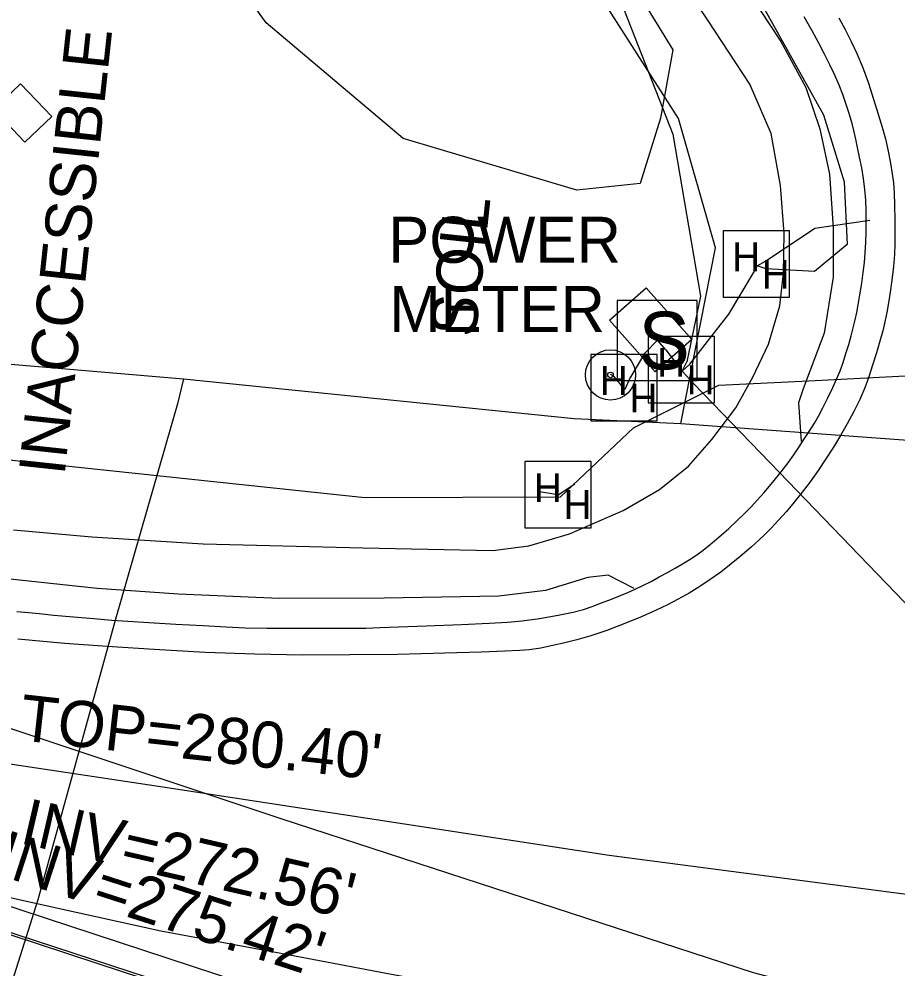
# Model space of a CAD drawing. Extents: x 2100323 to 2109811, y 740376 to 749755.
# Drawn here: x 2106002.2 to 2106078.4, y 742018.8 to 742101.2 of the extents above; entities that cross this region are included whole.
import ezdxf

# ---------------------------------------------------------------- set-up
doc = ezdxf.new("R2010")
doc.units = 0
for name, color, linetype in [('Exist Horizontal Alignment', 7, 'Continuous'), ('Exist Other Culture Area Outline', 7, 'Continuous'), ('Exist Roads Curbs', 7, 'Continuous'), ('Exist Roads Curbs Text', 7, 'Continuous'), ('Exist Roads EOP', 7, 'Continuous'), ('Exist Roads EOP Other', 7, 'Continuous'), ('Exist Roads EOT', 7, 'Continuous'), ('Exist Structure Minor Junction Box', 7, 'Continuous'), ('Exist Structure Minor Junction Box Text', 7, 'Continuous'), ('Exist Structure Minor Pipes RCP 15 Inch Invert', 7, 'Continuous'), ('Exist Structure Minor Storm Sewer Manhole Text', 7, 'Continuous'), ('Exist Utilities Gas UG Line SUE LOS B', 7, 'Continuous'), ('Exist Utilities Other Located Object CELL', 7, 'Continuous'), ('Exist Utilities Other Located Object Text', 7, 'Continuous'), ('Exist Utilities Other Traffic Signal Box CELL', 7, 'Continuous'), ('Exist Utilities Power Hand Hole CELL', 7, 'Continuous'), ('Exist Utilities Power UG Cable SUE LOS B', 7, 'Continuous'), ('Exist Utilities Sanitary Sewer UG Line', 7, 'Continuous'), ('Exist Utilities Sanitary Sewer UG Line Invert Elevation', 7, 'Continuous'), ('Exist Utilities Telephone UG Conduit SUE LOS B', 7, 'Continuous'), ('Exist Utilities TV Hand Hole CELL', 7, 'Continuous'), ('Exist Utilities Water UG Line SUE LOS B', 7, 'Continuous'), ('Exist Vegetation Woods Line', 7, 'Continuous')]:
    doc.layers.add(name, color=color, linetype=linetype)

msp = doc.modelspace()

# ---------------------------------------------------------------- linework, layer by layer
at = {"layer": 'Exist Horizontal Alignment'}
msp.add_line((2105917.003, 742049.445), (2106057.799, 742003.477), dxfattribs=at)
at = {"layer": 'Exist Other Culture Area Outline'}
msp.add_lwpolyline([(2106057.415, 742070.532), (2106053.44, 742075.03), (2106056.618, 742077.84), (2106060.594, 742073.342)], close=True, dxfattribs=at)
at = {"layer": 'Exist Roads Curbs'}
msp.add_lwpolyline([(2106002.001, 742049.738), (2106002.993, 742049.64), (2106003.929, 742049.55), (2106005.211, 742049.431), (2106006.905, 742049.275), (2106008.688, 742049.118), (2106010.236, 742048.992), (2106011.642, 742048.892), (2106013.465, 742048.777), (2106015.796, 742048.641), (2106018.178, 742048.509), (2106020.154, 742048.405), (2106021.815, 742048.33), (2106023.704, 742048.289), (2106025.914, 742048.283), (2106028.06, 742048.291), (2106029.759, 742048.289), (2106031.065, 742048.284), (2106032.3, 742048.299), (2106033.516, 742048.338), (2106035.13, 742048.404), (2106037.555, 742048.495), (2106040.587, 742048.609), (2106043, 742048.715), (2106044.588, 742048.809), (2106045.868, 742048.936), (2106047.356, 742049.141), (2106048.977, 742049.411), (2106050.279, 742049.675), (2106051.187, 742049.92), (2106051.932, 742050.177), (2106052.748, 742050.477), (2106053.612, 742050.81), (2106054.385, 742051.117), (2106055.045, 742051.388), (2106055.671, 742051.664), (2106056.342, 742051.989), (2106057.053, 742052.356), (2106057.762, 742052.736), (2106058.462, 742053.123), (2106059.136, 742053.506), (2106059.768, 742053.874), (2106060.358, 742054.23), (2106060.92, 742054.6), (2106061.456, 742054.988), (2106061.991, 742055.405), (2106062.55, 742055.859), (2106063.139, 742056.358), (2106063.786, 742056.935), (2106064.496, 742057.598), (2106065.184, 742058.264), (2106065.766, 742058.851), (2106066.272, 742059.391), (2106066.879, 742060.083), (2106067.618, 742060.96), (2106068.354, 742061.869), (2106068.954, 742062.655), (2106069.435, 742063.339), (2106069.904, 742064.03), (2106070.379, 742064.747), (2106070.83, 742065.449), (2106071.225, 742066.09), (2106071.578, 742066.698), (2106071.966, 742067.426), (2106072.403, 742068.298), (2106072.826, 742069.186), (2106073.175, 742069.959), (2106073.457, 742070.638), (2106073.719, 742071.352), (2106073.968, 742072.123), (2106074.201, 742072.905), (2106074.413, 742073.657), (2106074.603, 742074.375), (2106074.765, 742075.051), (2106074.897, 742075.683), (2106075.023, 742076.376), (2106075.17, 742077.238), (2106075.33, 742078.236), (2106075.465, 742079.177), (2106075.568, 742080.028), (2106075.642, 742080.868), (2106075.688, 742081.775), (2106075.71, 742082.736), (2106075.717, 742083.67), (2106075.711, 742084.564), (2106075.677, 742085.453), (2106075.599, 742086.374), (2106075.479, 742087.32), (2106075.33, 742088.257), (2106075.153, 742089.179), (2106074.975, 742090.031), (2106074.822, 742090.758), (2106074.689, 742091.376), (2106074.534, 742091.986), (2106074.351, 742092.607), (2106074.148, 742093.248), (2106073.932, 742093.922), (2106073.695, 742094.634), (2106073.386, 742095.422), (2106072.995, 742096.289), (2106072.554, 742097.202), (2106072.094, 742098.126), (2106071.604, 742099.075), (2106071.026, 742100.153), (2106070.349, 742101.375)], dxfattribs=at)
at = {"layer": 'Exist Roads EOP'}
msp.add_lwpolyline([(2106073.355, 742101.281), (2106073.891, 742100.259), (2106074.403, 742099.229), (2106074.902, 742098.175), (2106075.393, 742097.02), (2106075.881, 742095.688), (2106076.357, 742094.226), (2106076.768, 742092.913), (2106077.105, 742091.797), (2106077.385, 742090.768), (2106077.624, 742089.718), (2106077.821, 742088.667), (2106077.973, 742087.734), (2106078.082, 742086.94), (2106078.153, 742086.095), (2106078.193, 742085.008), (2106078.207, 742083.735), (2106078.213, 742082.601), (2106078.214, 742081.659), (2106078.183, 742080.743), (2106078.093, 742079.684), (2106077.953, 742078.517), (2106077.808, 742077.452), (2106077.665, 742076.525), (2106077.516, 742075.686), (2106077.348, 742074.886), (2106077.157, 742074.104), (2106076.913, 742073.212), (2106076.608, 742072.188), (2106076.275, 742071.124), (2106075.942, 742070.113), (2106075.599, 742069.143), (2106075.172, 742068.141), (2106074.65, 742067.097), (2106074.073, 742066.044), (2106073.481, 742065.016), (2106072.873, 742064.008), (2106072.229, 742063.001), (2106071.548, 742061.991), (2106070.852, 742061.009), (2106070.163, 742060.087), (2106069.48, 742059.224), (2106068.797, 742058.413), (2106068.114, 742057.654), (2106067.473, 742056.979), (2106066.917, 742056.419), (2106066.411, 742055.943), (2106065.758, 742055.36), (2106064.926, 742054.638), (2106064.007, 742053.874), (2106063.095, 742053.165), (2106062.189, 742052.51), (2106061.272, 742051.901), (2106060.343, 742051.339), (2106059.408, 742050.814), (2106058.472, 742050.319), (2106057.5, 742049.842), (2106056.279, 742049.303), (2106054.775, 742048.69), (2106053.214, 742048.101), (2106051.826, 742047.633), (2106050.596, 742047.279), (2106049.448, 742046.984), (2106048.37, 742046.742), (2106047.473, 742046.562), (2106046.872, 742046.458), (2106046.466, 742046.416), (2106045.664, 742046.364), (2106044.367, 742046.29), (2106042.286, 742046.202), (2106039.132, 742046.109), (2106035.047, 742046.017), (2106030.889, 742045.964), (2106026.8, 742045.957), (2106022.659, 742046.021), (2106018.344, 742046.185), (2106013.93, 742046.436), (2106009.848, 742046.701), (2106006.173, 742046.967), (2106002.084, 742047.33)], dxfattribs=at)
at = {"layer": 'Exist Roads EOP Other'}
for points in [[(2106024.122, 742164.867), (2106022.88, 742162.929), (2106027.564, 742158.017), (2106031.469, 742153.074), (2106036.679, 742145.254), (2106043.666, 742135.471), (2106050.489, 742125.441), (2106056.786, 742116.389), (2106061.176, 742110.07), (2106065.62, 742103.332), (2106068.325, 742099.219), (2106070.474, 742095.241), (2106071.687, 742091.641), (2106072.531, 742087.708), (2106072.851, 742083.06), (2106072.863, 742078.764), (2106072.066, 742073.888), (2106070.261, 742069.069), (2106069.853, 742067.86), (2106070.07, 742064.501)], [(2106001.716, 742056.839), (2106008.498, 742056.218), (2106018.182, 742055.62), (2106032.033, 742055.268), (2106043.299, 742055.032), (2106046.426, 742055.426), (2106049.978, 742056.474), (2106054.612, 742058.495), (2106057.79, 742060.333), (2106060.302, 742062.359), (2106062.311, 742064.679), (2106064.397, 742067.431), (2106065.874, 742070.096), (2106067.231, 742072.947), (2106068.224, 742076.28), (2106068.53, 742079.112), (2106068.6, 742082.541), (2106068.288, 742086.72), (2106067.463, 742091.245), (2106065.615, 742095.526), (2106061.963, 742101.076), (2106050.753, 742117.744)], [(2106055.58, 742051.74), (2106053.328, 742052.9), (2106051.556, 742052.685), (2106047.891, 742051.546), (2106043.829, 742051.055), (2106033.883, 742050.883), (2106024.754, 742050.863), (2106016.035, 742051.228), (2106008.968, 742051.723), (2106000.603, 742052.628), (2105994.951, 742053.461), (2105989.253, 742054.84), (2105982.733, 742056.735), (2105972.476, 742060.017), (2105960.366, 742064.001)]]:
    msp.add_lwpolyline(points, dxfattribs=at)
at = {"layer": 'Exist Roads EOT'}
for points in [[(2105902.721, 742064.564), (2105940.434, 742052.217), (2105976.846, 742041.48), (2105982.958, 742039.974), (2106001.006, 742036.555), (2106014.657, 742034.511), (2106053.424, 742028.585), (2106092.239, 742023.499), (2106101.795, 742022.389)], [(2106101.507, 742007.557), (2106093.797, 742008.785), (2106084.616, 742010.172), (2106073.981, 742011.731), (2106063.665, 742013.164), (2106055.693, 742014.508), (2106044.105, 742016.443), (2106034.052, 742018.313), (2106024.311, 742020.16), (2106014.507, 742021.997), (2106005.163, 742024.036), (2105994.386, 742026.426), (2105985.892, 742028.543), (2105977.894, 742030.659), (2105970.218, 742032.692), (2105958.86, 742036.063), (2105948.099, 742039.238), (2105938.664, 742042.055), (2105927.719, 742045.621), (2105915.877, 742049.398), (2105906.109, 742052.54)], [(2105979.209, 742028.902), (2105993.626, 742024.235), (2106008.931, 742019.196), (2106022.697, 742014.695), (2106037.407, 742009.908), (2106050.796, 742005.618), (2106062.346, 742001.962), (2106076.411, 741997.356), (2106092.291, 741992.356), (2106099.914, 741989.976)]]:
    msp.add_lwpolyline(points, dxfattribs=at)
at = {"layer": 'Exist Structure Minor Junction Box'}
msp.add_lwpolyline([(2106002.303, 742095.555), (2105999.973, 742093.312), (2106002.697, 742090.483), (2106005.026, 742092.727)], close=True, dxfattribs=at)
at = {"layer": 'Exist Utilities Gas UG Line SUE LOS B'}
for points in [[(2106059.618, 742066.055), (2106062.634, 742081.308), (2106059.43, 742092.553), (2106028.879, 742140.378), (2106004.002, 742197.958), (2105995.116, 742208.581), (2105997.608, 742214.343), (2106023.987, 742231.789), (2106041.188, 742240.309), (2106023.223, 742286.869), (2106009.596, 742338.29), (2106005.964, 742368.459), (2106004.872, 742390.39), (2106005.017, 742412.2), (2106006.621, 742435.278), (2106011.057, 742478.999), (2106015.13, 742515.579), (2106023.413, 742586.456), (2106027.1, 742620.202), (2106027.237, 742621.434)], [(2105587.323, 742193.551), (2105616.966, 742195.47), (2105636.733, 742194.063), (2105663.465, 742199.919), (2105723.549, 742175.8), (2105749.205, 742163.188), (2105776.306, 742138.443), (2105797.641, 742126.105), (2105867.617, 742100.959), (2105944.685, 742077.826), (2105983.43, 742072.741), (2106016.465, 742069.929), (2106050.387, 742066.488), (2106059.618, 742066.055)], [(2106016.465, 742069.929), (2106015.94, 742067.762)], [(2106015.94, 742067.762), (2106010.553, 742049.075), (2106003.814, 742024.716), (2105995.789, 741999.388), (2105992.966, 741991.084), (2106015.596, 741983.916), (2106043.51, 741975.549), (2106054.397, 741971.97), (2106056.444, 741965.589), (2106055.223, 741959.706)], [(2106059.618, 742066.055), (2106093.147, 742063.612), (2106116.885, 742060.988), (2106152.636, 742059.39), (2106161.168, 742057.59), (2106173.265, 742045.679), (2106183.496, 742036.196), (2106201.241, 742032.331), (2106226.956, 742029.249), (2106248.057, 742027.806), (2106287.318, 742026.855), (2106287.634, 741996.636), (2106287.713, 741990.057), (2106307.407, 741988.636), (2106389.041, 741986.646), (2106481.001, 741986.26), (2106506.168, 741988.798), (2106533.576, 741986.814), (2106577.403, 741983.883)]]:
    msp.add_lwpolyline(points, dxfattribs=at)
at = {"layer": 'Exist Utilities Other Located Object CELL'}
for radius in [2.18, 0.24]:
    msp.add_circle((2106053.526, 742070.277), radius, dxfattribs=at)
at = {"layer": 'Exist Utilities Other Traffic Signal Box CELL'}
msp.add_line((2106057.584, 742073.26), (2106057.584, 742073.26), dxfattribs=at)
msp.add_lwpolyline([(2106054.109, 742069.785), (2106061.059, 742069.785), (2106061.059, 742076.735), (2106054.109, 742076.735), (2106054.109, 742069.785)], dxfattribs=at)
at = {"layer": 'Exist Utilities Power Hand Hole CELL'}
for p, q in [((2106066.255, 742079.756), (2106066.255, 742079.756)), ((2106059.74, 742070.59), (2106059.74, 742070.59)), ((2106054.773, 742069.022), (2106054.773, 742069.022))]:
    msp.add_line(p, q, dxfattribs=at)
for points in [[(2106063.305, 742077.031), (2106069.055, 742077.031), (2106069.055, 742082.781), (2106063.305, 742082.781), (2106063.305, 742077.031)], [(2106056.79, 742067.865), (2106062.54, 742067.865), (2106062.54, 742073.615), (2106056.79, 742073.615), (2106056.79, 742067.865)], [(2106051.823, 742066.297), (2106057.573, 742066.297), (2106057.573, 742072.047), (2106051.823, 742072.047), (2106051.823, 742066.297)]]:
    msp.add_lwpolyline(points, dxfattribs=at)
at = {"layer": 'Exist Utilities Power UG Cable SUE LOS B'}
for p, q in [((2106067.049, 742079.502), (2106066.255, 742079.756)), ((2106056.467, 742072.135), (2106055.192, 742069.999)), ((2106056.467, 742072.135), (2106055.192, 742069.999)), ((2106056.467, 742072.135), (2106055.192, 742069.999)), ((2106060.404, 742071.22), (2106059.74, 742070.59)), ((2106060.761, 742069.503), (2106059.74, 742070.59))]:
    msp.add_line(p, q, dxfattribs=at)
for points in [[(2106041.691, 742143.5), (2106040.379, 742142.322), (2106049.43, 742129.446), (2106061.354, 742111.959), (2106072.008, 742092.866), (2106073.811, 742087.027), (2106074.081, 742081.589), (2106071.228, 742079.251), (2106067.049, 742079.502)], [(2106049.1, 742117.811), (2106053.802, 742104.252), (2106058.946, 742091.176), (2106061.34, 742077.124), (2106060.156, 742071.426)], [(2106049.1, 742117.811), (2106053.802, 742104.252), (2106058.946, 742091.176), (2106061.34, 742077.124), (2106060.156, 742071.426)], [(2106066.992, 742080.149), (2106071.257, 742083.011), (2106076.038, 742083.703)], [(2106066.992, 742080.149), (2106071.257, 742083.011), (2106076.038, 742083.703)], [(2106065.946, 742079.131), (2106066.255, 742079.756), (2106066.992, 742080.149)], [(2106060.404, 742071.22), (2106063.785, 742075.56), (2106065.946, 742079.131)], [(2106060.404, 742071.22), (2106063.785, 742075.56), (2106065.946, 742079.131)], [(2106058.319, 742072.459), (2106057.596, 742073.288), (2106056.467, 742072.135)], [(2106058.319, 742072.459), (2106059.74, 742070.59), (2106060.156, 742071.426)], [(2106055.192, 742069.999), (2106054.773, 742069.022), (2106053.823, 742070.159), (2106053.522, 742070.307)], [(2106084.427, 742044.966), (2106068.177, 742061.833), (2106060.761, 742069.503)], [(2106084.427, 742044.966), (2106068.177, 742061.833), (2106060.761, 742069.503)], [(2106084.427, 742044.966), (2106068.177, 742061.833), (2106060.761, 742069.503)]]:
    msp.add_lwpolyline(points, dxfattribs=at)
at = {"layer": 'Exist Utilities Sanitary Sewer UG Line'}
msp.add_line((2105992.566, 742027.051), (2106140.812, 741978.389), dxfattribs=at)
at = {"layer": 'Exist Utilities Telephone UG Conduit SUE LOS B'}
for q in [(2106050.438, 742060.826), (2106047.152, 742060.161)]:
    msp.add_line((2106048.984, 742059.867), q, dxfattribs=at)
msp.add_lwpolyline([(2105860.555, 742098.34), (2105944.571, 742073.094), (2105992.573, 742063.817), (2106032.194, 742059.638), (2106049.186, 742059.691), (2106055.532, 742065.674), (2106062.928, 742069.4), (2106070.742, 742069.768), (2106082.448, 742070.378), (2106113.995, 742069.236), (2106150.065, 742065.93), (2106159.506, 742060.393), (2106168.474, 742052.153), (2106174.401, 742049.686), (2106198.185, 742045.081), (2106244.181, 742041.541), (2106271.969, 742037.684), (2106293.813, 742027.236), (2106314.67, 742023.579), (2106339.819, 742021.375), (2106371.312, 742020.508), (2106391.595, 742022.253)], dxfattribs=at)
at = {"layer": 'Exist Utilities TV Hand Hole CELL'}
msp.add_line((2106048.968, 742059.886), (2106048.968, 742059.886), dxfattribs=at)
msp.add_lwpolyline([(2106046.093, 742057.011), (2106051.843, 742057.011), (2106051.843, 742062.761), (2106046.093, 742062.761), (2106046.093, 742057.011)], dxfattribs=at)
at = {"layer": 'Exist Utilities Water UG Line SUE LOS B'}
msp.add_lwpolyline([(2105888.103, 742076.648), (2105971.359, 742049.62), (2106024.915, 742031.762), (2106065.92, 742018.397), (2106118.147, 742004.632), (2106155.143, 741997.844), (2106185.174, 741994.514), (2106197.73, 741993.318), (2106207.457, 741992.85), (2106246.958, 741988.168), (2106385.752, 741976.98), (2106468.594, 741975.683), (2106509.834, 741973.357), (2106515.782, 741973.054), (2106539.596, 741972.084), (2106558.753, 741970.865)], dxfattribs=at)
at = {"layer": 'Exist Vegetation Woods Line'}
msp.add_lwpolyline([(2106055.995, 742103.341), (2106058.948, 742098.497), (2106057.866, 742092.582), (2106056.098, 742086.905), (2106050.608, 742086.327), (2106035.538, 742090.809), (2106023.636, 742100.851), (2106019.471, 742106.671)], dxfattribs=at)

# ---------------------------------------------------------------- texts
at = {"layer": 'Exist Roads Curbs Text'}
msp.add_text('SOIL', height=4, rotation=83.88645, dxfattribs=at).set_placement((2106041.816, 742073.471))
at = {"layer": 'Exist Structure Minor Junction Box Text'}
msp.add_text('INACCESSIBLE', height=4, rotation=83.88645, dxfattribs=at).set_placement((2106006.132, 742061.481))
at = {"layer": 'Exist Structure Minor Pipes RCP 15 Inch Invert'}
msp.add_text("INV=272.56'", height=4, rotation=346.96416, dxfattribs=at).set_placement((2106002.141, 742029.645))
at = {"layer": 'Exist Structure Minor Storm Sewer Manhole Text'}
msp.add_text("TOP=280.40'", height=4, rotation=353.634, dxfattribs=at).set_placement((2106002.109, 742038.578))
at = {"layer": 'Exist Utilities Other Located Object Text'}
for s, p in [('POWER', (2106034.231, 742080.009)), ('METER', (2106034.325, 742074.009))]:
    msp.add_text(s, height=4, dxfattribs=at).set_placement(p)
at = {"layer": 'Exist Utilities Other Traffic Signal Box CELL'}
msp.add_text('S', height=5, dxfattribs=at).set_placement((2106055.951, 742070.76))
at = {"layer": 'Exist Utilities Power Hand Hole CELL'}
for p in [(2106064.096, 742079.282), (2106066.66, 742077.761), (2106057.581, 742070.117), (2106052.614, 742068.548), (2106060.145, 742068.596), (2106055.178, 742067.028)]:
    msp.add_text('H', height=2.5, dxfattribs=at).set_placement(p)
at = {"layer": 'Exist Utilities Sanitary Sewer UG Line Invert Elevation'}
msp.add_text("INV=275.42'", height=4, rotation=342.06142, dxfattribs=at).set_placement((2105999.892, 742027.012))
at = {"layer": 'Exist Utilities TV Hand Hole CELL'}
for p in [(2106046.879, 742059.239), (2106049.454, 742057.778)]:
    msp.add_text('H', height=2.5, dxfattribs=at).set_placement(p)

doc.saveas('drawing.dxf')
